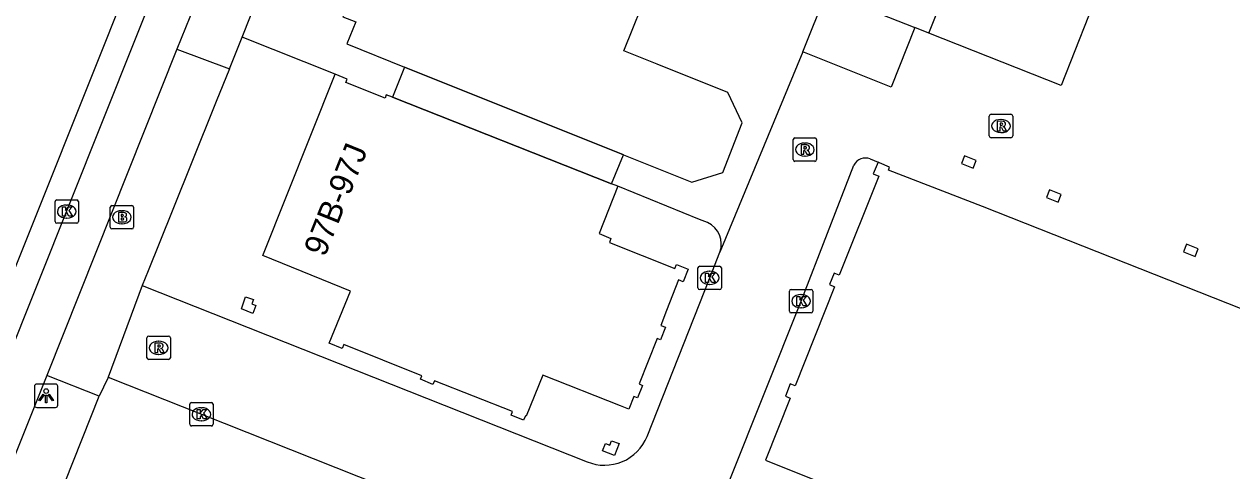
# Model space of a CAD drawing. Extents: x 160026 to 161302, y 384757 to 385701.
# Drawn here: x 160406.9 to 160458.6, y 384932.1 to 384951.2 of the extents above; entities that cross this region are included whole.
import ezdxf

# ---------------------------------------------------------------- set-up
doc = ezdxf.new("R2010")
doc.units = 0
for name, color, linetype in [('IMGEO_Brandkraan', 7, 'Continuous'), ('IMGEO_Groenvoorziening', 7, 'Continuous'), ('IMGEO_Kolk', 7, 'Continuous'), ('IMGEO_Lichtpunt', 7, 'Continuous'), ('IMGEO_Pand', 7, 'Continuous'), ('IMGEO_Pand_nummerreeks', 7, 'Continuous'), ('IMGEO_Pand_overbouw', 7, 'Continuous'), ('IMGEO_Rijbaan_lokaal_open', 7, 'Continuous'), ('IMGEO_Rioolput', 7, 'Continuous'), ('IMGEO_Voetpad_open', 7, 'Continuous')]:
    doc.layers.add(name, color=color, linetype=linetype)

msp = doc.modelspace()

# ---------------------------------------------------------------- linework, layer by layer
at = {"layer": 'IMGEO_Brandkraan'}
for p, q in [((160410.625, 384942.489), (160410.625, 384943.341)), ((160410.7, 384943.415), (160411.552, 384943.415)), ((160411.113, 384943.195), (160411.138, 384943.195)), ((160411.626, 384943.341), (160411.626, 384942.489)), ((160411.136, 384942.635), (160411.111, 384942.635)), ((160411.552, 384942.415), (160410.7, 384942.415))]:
    msp.add_line(p, q, dxfattribs=at)
for points in [[(160410.625, 384942.489), (160410.625, 384943.341)], [(160410.7, 384943.415), (160411.552, 384943.415)], [(160410.973, 384943.115), (160410.973, 384942.715), (160411.186, 384942.715)], [(160411.204, 384943.115), (160410.973, 384943.115)], [(160411.626, 384943.341), (160411.626, 384942.489)], [(160411.152, 384943.034), (160411.098, 384943.034), (160411.098, 384942.958)], [(160411.098, 384942.958), (160411.151, 384942.958)], [(160411.16, 384942.882), (160411.098, 384942.882), (160411.098, 384942.801)], [(160411.098, 384942.801), (160411.16, 384942.801)], [(160411.552, 384942.415), (160410.7, 384942.415)]]:
    msp.add_lwpolyline(points, dxfattribs=at)
for centre, radius, start, end in [((160410.702, 384943.339), 0.0765, 91.552, 178.448), ((160410.702, 384943.339), 0.0765, 91.552, 178.448), ((160411.208, 384942.97), 0.145, 59.4692, 91.5367), ((160411.55, 384943.339), 0.0765, 1.552, 88.448), ((160411.55, 384943.339), 0.0765, 1.552, 88.448), ((160411.153, 384942.996), 0.0379, 267.8285, 90.9355), ((160411.161, 384942.841), 0.0404, 269.8759, 90.5077), ((160411.192, 384942.966), 0.251, 268.6676, 293.5347), ((160411.233, 384943.017), 0.0922, 285.5137, 58.1501), ((160411.238, 384942.825), 0.105, 301.3115, 78.989), ((160410.702, 384942.491), 0.0765, 181.552, 268.448), ((160410.702, 384942.491), 0.0765, 181.552, 268.448), ((160411.55, 384942.491), 0.0765, 271.552, 358.448), ((160411.55, 384942.491), 0.0765, 271.552, 358.448)]:
    msp.add_arc(centre, radius, start, end, dxfattribs=at)
for centre, major_axis, ratio, start_param, end_param in [((160411.112, 384942.915), (-0.387, 0.002), 0.722429, 4.712389, 7.853982), ((160411.137, 384942.915), (-0.39, 0.002), 0.717154, 1.570796, 4.712389)]:
    msp.add_ellipse(centre, major_axis=major_axis, ratio=ratio, start_param=start_param, end_param=end_param, dxfattribs=at)
at = {"layer": 'IMGEO_Groenvoorziening'}
for points in [[(160420.254, 384949.022), (160416.272, 384950.612)], [(160436.171, 384942.686), (160435.835, 384942.822), (160432.335, 384944.246)]]:
    msp.add_lwpolyline(points, dxfattribs=at)
msp.add_arc((160435.751, 384941.763), 1.014, 340.4385, 65.5086, dxfattribs=at)
at = {"layer": 'IMGEO_Kolk'}
for p, q in [((160408.34, 384943.658), (160409.192, 384943.658)), ((160408.265, 384942.732), (160408.265, 384943.584)), ((160408.753, 384943.438), (160408.778, 384943.438)), ((160409.266, 384943.584), (160409.266, 384942.732)), ((160409.192, 384942.658), (160408.34, 384942.658)), ((160408.776, 384942.878), (160408.751, 384942.878)), ((160435.766, 384939.899), (160435.766, 384940.751)), ((160435.841, 384940.825), (160436.693, 384940.825)), ((160436.254, 384940.605), (160436.279, 384940.605)), ((160436.767, 384940.751), (160436.767, 384939.899)), ((160436.277, 384940.045), (160436.252, 384940.045)), ((160436.693, 384939.825), (160435.841, 384939.825)), ((160439.677, 384938.904), (160439.677, 384939.756)), ((160439.752, 384939.83), (160440.604, 384939.83)), ((160440.165, 384939.61), (160440.19, 384939.61)), ((160440.678, 384939.756), (160440.678, 384938.904)), ((160440.188, 384939.05), (160440.163, 384939.05)), ((160440.604, 384938.83), (160439.752, 384938.83)), ((160414.025, 384934.07), (160414.025, 384934.922)), ((160414.1, 384934.996), (160414.952, 384934.996)), ((160415.026, 384934.922), (160415.026, 384934.07)), ((160414.513, 384934.776), (160414.538, 384934.776)), ((160414.952, 384933.996), (160414.1, 384933.996)), ((160414.536, 384934.216), (160414.511, 384934.216))]:
    msp.add_line(p, q, dxfattribs=at)
for points in [[(160408.34, 384943.658), (160409.192, 384943.658)], [(160408.265, 384942.732), (160408.265, 384943.584)], [(160408.586, 384943.358), (160408.709, 384943.358), (160408.709, 384943.207), (160408.839, 384943.358), (160409.003, 384943.358), (160408.857, 384943.207), (160409.01, 384942.958), (160408.858, 384942.958), (160408.773, 384943.122), (160408.709, 384943.055), (160408.709, 384942.958), (160408.586, 384942.958), (160408.586, 384943.358)], [(160409.266, 384943.584), (160409.266, 384942.732)], [(160409.192, 384942.658), (160408.34, 384942.658)], [(160435.766, 384939.899), (160435.766, 384940.751)], [(160435.841, 384940.825), (160436.693, 384940.825)], [(160436.767, 384940.751), (160436.767, 384939.899)], [(160436.087, 384940.525), (160436.21, 384940.525), (160436.21, 384940.374), (160436.34, 384940.525), (160436.504, 384940.525), (160436.358, 384940.374), (160436.511, 384940.125), (160436.359, 384940.125), (160436.274, 384940.289), (160436.21, 384940.222), (160436.21, 384940.125), (160436.087, 384940.125), (160436.087, 384940.525)], [(160436.693, 384939.825), (160435.841, 384939.825)], [(160439.677, 384938.904), (160439.677, 384939.756)], [(160439.752, 384939.83), (160440.604, 384939.83)], [(160439.998, 384939.53), (160440.121, 384939.53), (160440.121, 384939.379), (160440.251, 384939.53), (160440.415, 384939.53), (160440.269, 384939.379), (160440.422, 384939.13), (160440.27, 384939.13), (160440.185, 384939.294), (160440.121, 384939.227), (160440.121, 384939.13), (160439.998, 384939.13), (160439.998, 384939.53)], [(160440.678, 384939.756), (160440.678, 384938.904)], [(160440.604, 384938.83), (160439.752, 384938.83)], [(160414.025, 384934.07), (160414.025, 384934.922)], [(160414.1, 384934.996), (160414.952, 384934.996)], [(160415.026, 384934.922), (160415.026, 384934.07)], [(160414.346, 384934.696), (160414.469, 384934.696), (160414.469, 384934.545), (160414.599, 384934.696), (160414.763, 384934.696), (160414.617, 384934.545), (160414.77, 384934.296), (160414.618, 384934.296), (160414.533, 384934.46), (160414.469, 384934.393), (160414.469, 384934.296), (160414.346, 384934.296), (160414.346, 384934.696)], [(160414.952, 384933.996), (160414.1, 384933.996)]]:
    msp.add_lwpolyline(points, dxfattribs=at)
for centre, start, end in [((160408.342, 384943.582), 91.552, 178.448), ((160408.342, 384943.582), 91.552, 178.448), ((160409.19, 384943.582), 1.552, 88.448), ((160409.19, 384943.582), 1.552, 88.448), ((160408.342, 384942.734), 181.552, 268.448), ((160408.342, 384942.734), 181.552, 268.448), ((160409.19, 384942.734), 271.552, 358.448), ((160409.19, 384942.734), 271.552, 358.448), ((160435.843, 384940.749), 91.552, 178.448), ((160435.843, 384940.749), 91.552, 178.448), ((160436.691, 384940.749), 1.552, 88.448), ((160436.691, 384940.749), 1.552, 88.448), ((160435.843, 384939.901), 181.552, 268.448), ((160435.843, 384939.901), 181.552, 268.448), ((160436.691, 384939.901), 271.552, 358.448), ((160436.691, 384939.901), 271.552, 358.448), ((160439.754, 384939.754), 91.552, 178.448), ((160439.754, 384939.754), 91.552, 178.448), ((160440.602, 384939.754), 1.552, 88.448), ((160440.602, 384939.754), 1.552, 88.448), ((160439.754, 384938.906), 181.552, 268.448), ((160439.754, 384938.906), 181.552, 268.448), ((160440.602, 384938.906), 271.552, 358.448), ((160440.602, 384938.906), 271.552, 358.448), ((160414.102, 384934.92), 91.552, 178.448), ((160414.102, 384934.92), 91.552, 178.448), ((160414.95, 384934.92), 1.552, 88.448), ((160414.95, 384934.92), 1.552, 88.448), ((160414.102, 384934.072), 181.552, 268.448), ((160414.102, 384934.072), 181.552, 268.448), ((160414.95, 384934.072), 271.552, 358.448), ((160414.95, 384934.072), 271.552, 358.448)]:
    msp.add_arc(centre, 0.0765, start, end, dxfattribs=at)
for centre, major_axis, ratio, start_param, end_param in [((160408.752, 384943.158), (-0.387, 0.002), 0.722429, 4.712389, 7.853982), ((160408.777, 384943.158), (-0.39, 0.002), 0.717154, 1.570796, 4.712389), ((160436.253, 384940.325), (-0.387, 0.002), 0.722429, 4.712389, 7.853982), ((160436.278, 384940.325), (-0.39, 0.002), 0.717154, 1.570796, 4.712389), ((160440.164, 384939.33), (-0.387, 0.002), 0.722429, 4.712389, 7.853982), ((160440.189, 384939.33), (-0.39, 0.002), 0.717154, 1.570796, 4.712389), ((160414.512, 384934.496), (-0.387, 0.002), 0.722429, 4.712389, 7.853982), ((160414.537, 384934.496), (-0.39, 0.002), 0.717154, 1.570796, 4.712389)]:
    msp.add_ellipse(centre, major_axis=major_axis, ratio=ratio, start_param=start_param, end_param=end_param, dxfattribs=at)
at = {"layer": 'IMGEO_Lichtpunt'}
for p, q in [((160407.387, 384935.691), (160407.387, 384934.884)), ((160407.387, 384935.691), (160407.387, 384934.884)), ((160408.289, 384935.786), (160407.481, 384935.786)), ((160408.289, 384935.786), (160407.481, 384935.786)), ((160408.383, 384934.884), (160408.383, 384935.691)), ((160408.383, 384934.884), (160408.383, 384935.691)), ((160407.481, 384934.79), (160408.289, 384934.79)), ((160407.481, 384934.79), (160408.289, 384934.79))]:
    msp.add_line(p, q, dxfattribs=at)
for points in [[(160407.761, 384935.355), (160407.8, 384935.327), (160407.612, 384935.065), (160407.574, 384935.092), (160407.761, 384935.355)], [(160407.863, 384935.307), (160407.91, 384935.307), (160407.91, 384934.985), (160407.863, 384934.985), (160407.863, 384935.307)], [(160407.973, 384935.327), (160408.011, 384935.354), (160408.198, 384935.092), (160408.159, 384935.064), (160407.973, 384935.327)]]:
    msp.add_lwpolyline(points, dxfattribs=at)
msp.add_circle((160407.886, 384935.489), 0.0994, dxfattribs=at)
for centre, start, end in [((160407.481, 384935.691), 90, 180), ((160407.481, 384935.691), 90, 180), ((160408.289, 384935.691), 0, 90), ((160408.289, 384935.691), 0, 90), ((160407.481, 384934.884), 180, 270), ((160407.481, 384934.884), 180, 270), ((160408.289, 384934.884), 270, 0), ((160408.289, 384934.884), 270, 360)]:
    msp.add_arc(centre, 0.0946, start, end, dxfattribs=at)
at = {"layer": 'IMGEO_Pand'}
for points in [[(160497.665, 384980.204), (160497.958, 384980.073), (160498.134, 384980.465), (160499.54, 384980.191), (160492.68, 384963.335), (160494.455, 384962.613), (160481.188, 384930.237), (160447.942, 384943.367), (160443.919, 384944.926), (160443.958, 384945.061), (160443.531, 384945.237), (160443.479, 384945.268)], [(160423.845, 384956.791), (160423.34, 384956.993), (160421.864, 384953.313), (160421.394, 384953.502), (160420.582, 384951.477), (160421.129, 384951.258), (160420.753, 384950.32), (160423.213, 384949.334), (160432.481, 384945.618), (160432.582, 384945.577), (160435.502, 384944.407), (160436.826, 384944.822), (160437.65, 384946.942), (160437.039, 384948.242), (160434.018, 384949.453), (160432.596, 384950.023), (160433.72, 384952.825)], [(160445.638, 384950.784), (160446.817, 384953.749)], [(160440.25, 384949.977), (160441.262, 384952.523), (160445.036, 384951.023)], [(160452.476, 384951.501), (160451.298, 384948.538), (160445.638, 384950.784)], [(160445.036, 384951.023), (160444.025, 384948.477), (160440.25, 384949.977)], [(160432.335, 384944.246), (160431.544, 384942.219), (160432.044, 384942.01), (160431.981, 384941.837), (160434.778, 384940.719), (160434.851, 384940.897), (160435.344, 384940.695), (160435.137, 384940.159), (160434.938, 384940.244), (160434.426, 384938.934), (160434.176, 384938.288), (160434.374, 384938.214), (160434.168, 384937.681), (160434.02, 384937.733), (160433.638, 384936.772), (160433.253, 384935.796), (160433.395, 384935.73), (160433.177, 384935.202), (160433.022, 384935.253), (160432.808, 384934.714), (160432.449, 384934.856), (160429.128, 384936.17), (160428.423, 384934.418), (160428.393, 384934.429), (160428.31, 384934.246), (160427.778, 384934.462), (160427.838, 384934.611), (160424.491, 384935.921), (160424.427, 384935.774), (160423.891, 384935.995), (160423.951, 384936.143), (160420.616, 384937.475), (160420.543, 384937.304), (160419.988, 384937.532), (160420.901, 384939.752), (160417.15, 384941.279), (160420.254, 384949.022)], [(160432.335, 384944.246), (160432.074, 384944.348), (160422.695, 384948.044), (160422.436, 384948.148), (160422.38, 384948.009), (160420.709, 384948.678), (160420.765, 384948.818), (160420.254, 384949.022)], [(160443.479, 384945.268), (160443.259, 384944.769), (160443.496, 384944.664), (160441.808, 384940.436), (160441.587, 384940.531), (160441.387, 384940.037), (160441.612, 384939.946), (160439.923, 384935.718), (160439.714, 384935.798), (160439.509, 384935.269), (160439.713, 384935.189), (160438.653, 384932.538), (160445.305, 384929.876), (160478.862, 384916.6)], [(160447.16, 384945.538), (160447.034, 384945.212), (160447.536, 384945.014), (160447.664, 384945.34), (160447.16, 384945.538)], [(160450.802, 384944.084), (160450.675, 384943.759), (160451.178, 384943.56), (160451.306, 384943.886), (160450.802, 384944.084)], [(160456.661, 384941.761), (160456.534, 384941.435), (160457.037, 384941.237), (160457.165, 384941.562), (160456.661, 384941.761)], [(160416.749, 384939.405), (160416.676, 384939.211), (160416.857, 384939.14), (160416.721, 384938.807), (160416.235, 384938.998), (160416.419, 384939.519), (160416.749, 384939.405)], [(160431.997, 384933.176), (160432.071, 384933.362), (160432.4, 384933.243), (160432.197, 384932.731), (160431.686, 384932.934), (160431.811, 384933.25), (160431.997, 384933.176)]]:
    msp.add_lwpolyline(points, dxfattribs=at)
at = {"layer": 'IMGEO_Pand_overbouw'}
msp.add_lwpolyline([(160423.213, 384949.334), (160422.695, 384948.044), (160432.074, 384944.348), (160432.582, 384945.577), (160432.481, 384945.618)], close=True, dxfattribs=at)
at = {"layer": 'IMGEO_Rijbaan_lokaal_open'}
for points in [[(160448.949, 385047.038), (160436.681, 385016.096), (160430.241, 385000), (160388.913, 384896.667)], [(160382.619, 384876.93), (160386.339, 384887.1), (160431.47, 385000), (160434.346, 385007.194)], [(160445.638, 384950.784), (160445.036, 384951.023)], [(160440.25, 384949.977), (160436.706, 384941.424)], [(160443.131, 384945.41), (160443.479, 384945.268)], [(160437.102, 384931.63), (160440.178, 384939.33), (160442.437, 384945.142)], [(160433.589, 384933.547), (160436.267, 384940.325), (160436.706, 384941.424)], [(160411.995, 384939.997), (160410.538, 384936.086)], [(160411.995, 384939.997), (160431.023, 384932.47)], [(160410.538, 384936.086), (160414.526, 384934.496), (160427.959, 384929.171), (160430.132, 384928.359)]]:
    msp.add_lwpolyline(points, dxfattribs=at)
for centre, radius, start, end in [((160442.933, 384944.889), 0.557, 69.2184, 153.0114), ((160431.774, 384934.275), 1.955, 247.4073, 338.1302)]:
    msp.add_arc(centre, radius, start, end, dxfattribs=at)
at = {"layer": 'IMGEO_Rioolput'}
for p, q in [((160448.301, 384947.313), (160449.153, 384947.313)), ((160448.226, 384946.387), (160448.226, 384947.239)), ((160448.714, 384947.093), (160448.739, 384947.093)), ((160449.227, 384947.239), (160449.227, 384946.387)), ((160439.838, 384945.378), (160439.838, 384946.23)), ((160439.913, 384946.304), (160440.765, 384946.304)), ((160440.839, 384946.23), (160440.839, 384945.378)), ((160449.153, 384946.313), (160448.301, 384946.313)), ((160448.737, 384946.533), (160448.712, 384946.533)), ((160440.326, 384946.084), (160440.351, 384946.084)), ((160440.765, 384945.304), (160439.913, 384945.304)), ((160440.349, 384945.524), (160440.324, 384945.524)), ((160412.197, 384936.911), (160412.197, 384937.763)), ((160412.272, 384937.837), (160413.124, 384937.837)), ((160412.685, 384937.617), (160412.71, 384937.617)), ((160413.198, 384937.763), (160413.198, 384936.911)), ((160412.708, 384937.057), (160412.683, 384937.057)), ((160413.124, 384936.837), (160412.272, 384936.837))]:
    msp.add_line(p, q, dxfattribs=at)
for points in [[(160448.301, 384947.313), (160449.153, 384947.313)], [(160448.226, 384946.387), (160448.226, 384947.239)], [(160448.815, 384947.011), (160448.563, 384947.013), (160448.563, 384946.613)], [(160448.563, 384946.613), (160448.687, 384946.613), (160448.687, 384946.775), (160448.698, 384946.775)], [(160448.741, 384946.932), (160448.687, 384946.932), (160448.687, 384946.851)], [(160448.687, 384946.851), (160448.739, 384946.851)], [(160448.745, 384946.746), (160448.816, 384946.613), (160448.956, 384946.613), (160448.891, 384946.739)], [(160449.227, 384947.239), (160449.227, 384946.387)], [(160439.838, 384945.378), (160439.838, 384946.23)], [(160439.913, 384946.304), (160440.765, 384946.304)], [(160440.839, 384946.23), (160440.839, 384945.378)], [(160449.153, 384946.313), (160448.301, 384946.313)], [(160440.427, 384946.002), (160440.175, 384946.004), (160440.175, 384945.604)], [(160440.175, 384945.604), (160440.299, 384945.604), (160440.299, 384945.766), (160440.31, 384945.766)], [(160440.353, 384945.923), (160440.299, 384945.923), (160440.299, 384945.842)], [(160440.299, 384945.842), (160440.351, 384945.842)], [(160440.357, 384945.737), (160440.428, 384945.604), (160440.568, 384945.604), (160440.503, 384945.73)], [(160440.765, 384945.304), (160439.913, 384945.304)], [(160412.197, 384936.911), (160412.197, 384937.763)], [(160412.272, 384937.837), (160413.124, 384937.837)], [(160412.786, 384937.535), (160412.534, 384937.537), (160412.534, 384937.137)], [(160412.712, 384937.456), (160412.658, 384937.456), (160412.658, 384937.375)], [(160413.198, 384937.763), (160413.198, 384936.911)], [(160412.534, 384937.137), (160412.658, 384937.137), (160412.658, 384937.299), (160412.669, 384937.299)], [(160412.658, 384937.375), (160412.71, 384937.375)], [(160412.716, 384937.27), (160412.787, 384937.137), (160412.927, 384937.137), (160412.862, 384937.263)], [(160413.124, 384936.837), (160412.272, 384936.837)]]:
    msp.add_lwpolyline(points, dxfattribs=at)
for centre, radius, start, end in [((160448.303, 384947.237), 0.0765, 91.552, 178.448), ((160448.303, 384947.237), 0.0765, 91.552, 178.448), ((160449.151, 384947.237), 0.0765, 1.552, 88.448), ((160449.151, 384947.237), 0.0765, 1.552, 88.448), ((160448.697, 384946.722), 0.0533, 26.0293, 88.6989), ((160448.723, 384947.04), 0.19, 274.7715, 282.9687), ((160448.747, 384946.836), 0.0964, 77.0061, 93.1865), ((160448.761, 384946.893), 0.0378, 276.6634, 79.6772), ((160448.814, 384946.901), 0.109, 350.3612, 89.416), ((160448.812, 384946.901), 0.112, 277.5842, 350.9817), ((160448.796, 384946.686), 0.108, 29.5134, 73.7905), ((160439.915, 384946.228), 0.0765, 91.552, 178.448), ((160439.915, 384946.228), 0.0765, 91.552, 178.448), ((160440.763, 384946.228), 0.0765, 1.552, 88.448), ((160440.763, 384946.228), 0.0765, 1.552, 88.448), ((160448.303, 384946.389), 0.0765, 181.552, 268.448), ((160448.303, 384946.389), 0.0765, 181.552, 268.448), ((160449.151, 384946.389), 0.0765, 271.552, 358.448), ((160449.151, 384946.389), 0.0765, 271.552, 358.448), ((160440.309, 384945.713), 0.0533, 26.0293, 88.6989), ((160440.335, 384946.031), 0.19, 274.7715, 282.9687), ((160440.359, 384945.827), 0.0964, 77.0061, 93.1865), ((160440.373, 384945.884), 0.0378, 276.6634, 79.6772), ((160440.426, 384945.892), 0.109, 350.3612, 89.416), ((160440.424, 384945.892), 0.112, 277.5842, 350.9817), ((160440.408, 384945.677), 0.108, 29.5134, 73.7905), ((160439.915, 384945.38), 0.0765, 181.552, 268.448), ((160439.915, 384945.38), 0.0765, 181.552, 268.448), ((160440.763, 384945.38), 0.0765, 271.552, 358.448), ((160440.763, 384945.38), 0.0765, 271.552, 358.448), ((160412.274, 384937.761), 0.0765, 91.552, 178.448), ((160412.274, 384937.761), 0.0765, 91.552, 178.448), ((160412.718, 384937.36), 0.0964, 77.0061, 93.1865), ((160412.732, 384937.417), 0.0378, 276.6634, 79.6772), ((160412.785, 384937.425), 0.109, 350.3612, 89.416), ((160413.122, 384937.761), 0.0765, 1.552, 88.448), ((160413.122, 384937.761), 0.0765, 1.552, 88.448), ((160412.668, 384937.246), 0.0533, 26.0293, 88.6989), ((160412.694, 384937.564), 0.19, 274.7715, 282.9687), ((160412.783, 384937.425), 0.112, 277.5842, 350.9817), ((160412.767, 384937.21), 0.108, 29.5134, 73.7905), ((160412.274, 384936.913), 0.0765, 181.552, 268.448), ((160412.274, 384936.913), 0.0765, 181.552, 268.448), ((160413.122, 384936.913), 0.0765, 271.552, 358.448), ((160413.122, 384936.913), 0.0765, 271.552, 358.448)]:
    msp.add_arc(centre, radius, start, end, dxfattribs=at)
for centre, major_axis, ratio, start_param, end_param in [((160448.713, 384946.813), (-0.387, 0.002), 0.722429, 4.712389, 7.853982), ((160448.738, 384946.813), (-0.39, 0.002), 0.717154, 1.570796, 4.712389), ((160440.325, 384945.804), (-0.387, 0.002), 0.722429, 4.712389, 7.853982), ((160440.35, 384945.804), (-0.39, 0.002), 0.717154, 1.570796, 4.712389), ((160412.684, 384937.337), (-0.387, 0.002), 0.722429, 4.712389, 7.853982), ((160412.709, 384937.337), (-0.39, 0.002), 0.717154, 1.570796, 4.712389)]:
    msp.add_ellipse(centre, major_axis=major_axis, ratio=ratio, start_param=start_param, end_param=end_param, dxfattribs=at)
at = {"layer": 'IMGEO_Voetpad_open'}
for points in [[(160428.955, 384988.826), (160424.716, 384978.214), (160414.395, 384952.383), (160413.481, 384950.096)], [(160416.272, 384950.612), (160416.629, 384951.506), (160426.923, 384977.317), (160431.128, 384987.859)], [(160415.733, 384949.26), (160416.272, 384950.612)], [(160413.481, 384950.096), (160407.909, 384936.149)], [(160413.481, 384950.096), (160415.733, 384949.26)], [(160415.733, 384949.26), (160415.154, 384947.855), (160415.072, 384947.651), (160413.273, 384943.178), (160412.245, 384940.619), (160411.995, 384939.997)], [(160407.909, 384936.149), (160407.425, 384934.937), (160405.435, 384929.996)], [(160410.154, 384935.27), (160407.909, 384936.149)], [(160410.538, 384936.086), (160410.52, 384936.037), (160410.154, 384935.27)], [(160407.607, 384928.852), (160410.154, 384935.27)]]:
    msp.add_lwpolyline(points, dxfattribs=at)

# ---------------------------------------------------------------- texts
at = {"layer": 'IMGEO_Pand_nummerreeks'}
msp.add_text('97B-97J', height=1, rotation=68.1533, dxfattribs=at).set_placement((160419.804, 384941.179))

doc.saveas('drawing.dxf')
